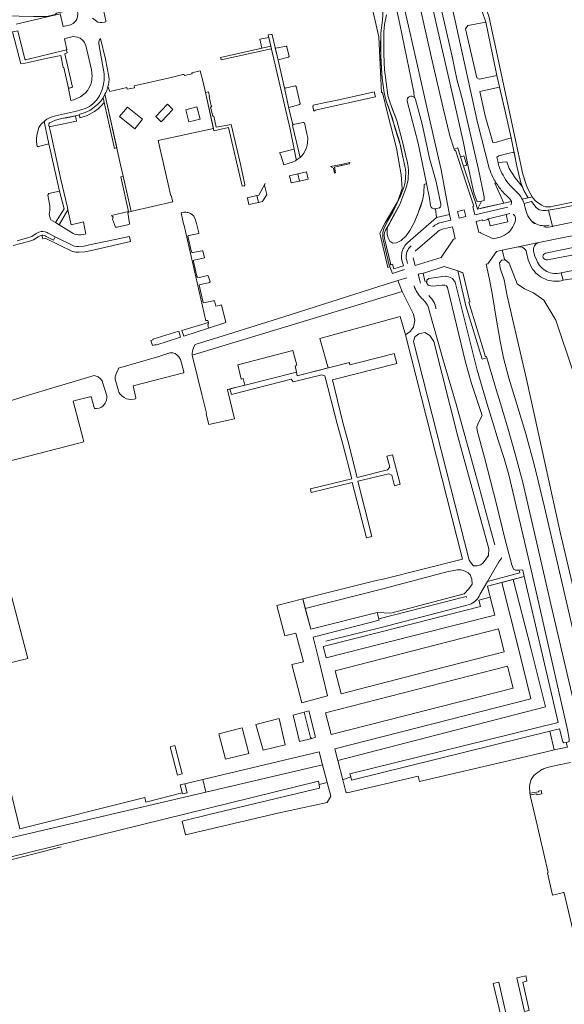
# Model space of a CAD drawing. Header units: metres. Extents: x 209813 to 223847, y 571801 to 587119.
# Tile 273 of 656: x 220478 to 220707, y 574669 to 575084. Entities that reach past the tile are written whole.
import ezdxf

# ---------------------------------------------------------------- set-up
doc = ezdxf.new("R2010")
doc.units = ezdxf.units.M
for name, color, linetype, lineweight in [('B-RO-GK-BESCHOEIING-G', 8, 'GK-BESCHOEIING', 0), ('B-RO-GR-BEPLANTING_CULTUUR_BOSPLANTSOEN-GV', 8, 'Continuous', 0), ('B-RO-GR-BEPLANTING_CULTUUR_HEESTERS-GV', 8, 'Continuous', 0), ('B-RO-GR-BEPLANTING_CULTUUR_ROOS-GV', 8, 'Continuous', 0), ('B-RO-GR-GRAS-GV', 8, 'Continuous', 0), ('B-RO-GR-GROENVOORZIENING-GV', 8, 'Continuous', 0), ('B-RO-GR-HAAG-GV', 8, 'Continuous', 0), ('B-RO-OG-TERREIN_CULTUURSCHEIDING-GV', 8, 'Continuous', 0), ('B-RO-OG-WEG-GV', 8, 'Continuous', 0), ('B-RO-VH-VERHARDING_HALFVERHARDING-GV', 8, 'Continuous', 0), ('B-RO-VH-VERHARDING_OPEN-GV', 8, 'Continuous', 0), ('B-RO-VH-VERHARDING_TEGEL-GV', 8, 'Continuous', 0), ('B-RO-VH-VERHARDING_TEGEL_RUBBER-GV', 8, 'Continuous', 0)]:
    doc.layers.add(name, color=color, linetype=linetype, lineweight=lineweight)
doc.linetypes.add('GK-BESCHOEIING', pattern='A,30,-5,[1,NLCS.shx,S=1,R=0,X=0,Y=0],-5', length=40)

msp = doc.modelspace()

# ---------------------------------------------------------------- linework, layer by layer
at = {"layer": 'B-RO-GK-BESCHOEIING-G', "flags": 128}
msp.add_lwpolyline([(220472.022, 574729.408), (220495.301, 574735.49)], dxfattribs=at)
at = {"layer": 'B-RO-GR-BEPLANTING_CULTUUR_BOSPLANTSOEN-GV', "flags": 128}
for points in [[(220643.822, 575051.317), (220643.677, 575053.455), (220637.866, 575082.142), (220628.792, 575123.339), (220619.284, 575161.097), (220615.69, 575172.818), (220612.126, 575182.735), (220609.926, 575187.403), (220607.42, 575191.269), (220604.16, 575194.75), (220600.314, 575197.978), (220593.503, 575202.585), (220590.358, 575204.484), (220587.959, 575205.591), (220585.894, 575205.319), (220584.984, 575204.753), (220583.859, 575203.832), (220582.402, 575201.893), (220583.288, 575198.446), (220585.105, 575198.923), (220597.005, 575190.618), (220605.183, 575183.754), (220606.036, 575176.108), (220607.002, 575172.889)], [(220632.192, 575086.004), (220631.399, 575081.99), (220631.114, 575078.808), (220631.108, 575069.529), (220631.365, 575062.857), (220632.781, 575052.121), (220633.298, 575050.247), (220634.793, 575046.145), (220636.506, 575041.496), (220638.825, 575033.092), (220641.066, 575023.627), (220641.341, 575021.976), (220641.449, 575020.556), (220641.288, 575016.693), (220640.805, 575014.207), (220640.401, 575012.833), (220637.853, 575006.143), (220633.13, 574997.621), (220632.451, 574996.432), (220632.541, 574995.64), (220632.522, 574993.525), (220632.878, 574992.034), (220633.677, 574990.675), (220634.949, 574989.875), (220636.493, 574989.979), (220638.46, 574990.968), (220640.502, 574992.968), (220642.091, 574995.211), (220643.827, 574998.338), (220646.629, 575005.431), (220647.465, 575008.304), (220647.934, 575011.053), (220648.019, 575014.569), (220649.067, 575014.991), (220645.585, 575031.993), (220640.978, 575049.647)]]:
    msp.add_lwpolyline(points, dxfattribs=at)
at = {"layer": 'B-RO-GR-BEPLANTING_CULTUUR_BOSPLANTSOEN-GV'}
msp.add_lwpolyline([(220640.978, 575049.647, -0.7246953), (220643.822, 575051.317)], format="xyb", dxfattribs=at)
at = {"layer": 'B-RO-GR-BEPLANTING_CULTUUR_BOSPLANTSOEN-GV', "flags": 128}
for points in [[(220638.82, 574969.446), (220550.463, 574942.671), (220550.5, 574942.07), (220554.52, 574926.09), (220556.42, 574918.27), (220556.321, 574917.784), (220557.4, 574913.41), (220568.16, 574915.79), (220565.22, 574928.01), (220565.38, 574928.17), (220572.584, 574930.012), (220571.846, 574932.774), (220571.1, 574932.59), (220569.66, 574938.55), (220592.8, 574944.63), (220594.48, 574938.37), (220593.779, 574938.197), (220594.388, 574935.517), (220594.587, 574934.003), (220607.698, 574937.282), (220604.193, 574949.686), (220637.952, 574958.943), (220640.158, 574951.163), (220642.191, 574952.561), (220643.65, 574954.401), (220644.19, 574957.288), (220643.619, 574959.954)], [(220670.448, 574853.836), (220671.86, 574854.365), (220672.855, 574855.119), (220675.116, 574858.268), (220675.364, 574860.994), (220662.231, 574908.322), (220652.195, 574948.341), (220650.461, 574950.942), (220648.378, 574952.148), (220645.871, 574951.577), (220644.158, 574950.371), (220643.523, 574948.468), (220667.063, 574856.286), (220667.977, 574854.847), (220668.876, 574853.9)], [(220598.016, 574835.954), (220600.318, 574827.242), (220628.258, 574834.259), (220634.006, 574833.985), (220664.879, 574842.076), (220666.866, 574844.134), (220668.214, 574846.192), (220668.181, 574848.325), (220667.495, 574850.097), (220666.58, 574850.898), (220665.265, 574851.698), (220663.608, 574852.269), (220661.969, 574852.224), (220657.64, 574851.302), (220630.741, 574844.205)], [(220704.497, 574787.842), (220690.211, 574849.429), (220685.54, 574848.188), (220692.978, 574819.234), (220699.144, 574794.418), (220611.685, 574771.899), (220613.768, 574763.718), (220617.162, 574765.038), (220616.849, 574766.288)], [(220605.311, 574770.059), (220460.72, 574736.248), (220463.871, 574728.804), (220603.654, 574763.221), (220603.853, 574761.75), (220607.258, 574762.601)]]:
    msp.add_lwpolyline(points, close=True, dxfattribs=at)
at = {"layer": 'B-RO-GR-BEPLANTING_CULTUUR_HEESTERS-GV', "flags": 128}
for points in [[(220582.667, 575076.546), (220578.924, 575075.789), (220579.782, 575071.978), (220583.537, 575072.789)], [(220487.513, 574991.658), (220488.471, 574991.939), (220500.004, 574986.262), (220501.467, 574986.024), (220502.756, 574985.999), (220505.244, 574986.183), (220508.002, 574986.745), (220524.457, 574990.537), (220523.969, 574992.704), (220507.24, 574989.07), (220504.88, 574988.59), (220502.72, 574988.43), (220501.68, 574988.45), (220500.7, 574988.61), (220492.76, 574992.504), (220491.98, 574991.105), (220488.967, 574992.618), (220488.561, 574992.912), (220488.174, 574993.081), (220487.482, 574993.148), (220487.179, 574993.139)], [(220519.383, 574937.098), (220519.06, 574936.15), (220518.48, 574935.15), (220517.96, 574933.45), (220517.96, 574932.49), (220519.34, 574927.61), (220519.52, 574927.01), (220520.12, 574926.17), (220520.84, 574925.45), (220521.72, 574924.79), (220522.8, 574924.29), (220523.56, 574924.07), (220524.54, 574924.01), (220525.98, 574924.07), (220526.5, 574924.23), (220526.62, 574924.69), (220525.52, 574929.71), (220546.76, 574935.25), (220546.88, 574935.41), (220546.84, 574935.67), (220545.46, 574940.75), (220544.86, 574941.91), (220544.14, 574942.69), (220543.3, 574943.33), (220542.3, 574943.61), (220541.053, 574943.673), (220536.302, 574942.151)], [(220544.233, 574765.74), (220546.24, 574766.252), (220543.165, 574778.208), (220541.201, 574777.696)], [(220547.373, 574762.026), (220545.398, 574761.552), (220546.331, 574757.874), (220548.328, 574758.311)], [(220690.828, 574681.079), (220687.052, 574680.237), (220690.311, 574666.08), (220692.278, 574666.533), (220689.641, 574678.417), (220691.292, 574678.942)], [(220679.513, 574678.511), (220677.058, 574677.948), (220680.468, 574663.814), (220682.776, 574664.345)]]:
    msp.add_lwpolyline(points, close=True, dxfattribs=at)
for points in [[(220691.908, 575008.991), (220690.051, 575012.068), (220689.439, 575013.515), (220686.424, 575017.342), (220683.807, 575021.336), (220682.843, 575024.091), (220679.164, 575023.829), (220679.407, 575022.748), (220679.64, 575022.131)], [(220678.262, 575015.381), (220677.845, 575015.12), (220681.56, 575006.63), (220684.779, 575007.419)], [(220684.812, 575013.545), (220686.111, 575012.307)], [(220682.564, 575010.02), (220682.22, 575010.336)], [(220689.37, 575008.374), (220691.908, 575008.991)], [(220736.182, 575003.903), (220736.185, 575004.972), (220734.963, 575010.328), (220732.724, 575010.051), (220704.52, 575004.435), (220700.358, 575003.667), (220702.074, 574996.9)], [(220702.405, 574996.982), (220736.182, 575003.903)], [(220460.111, 574894.672), (220502.121, 574905.43), (220504.78, 574906.141), (220504.56, 574907.19), (220500.28, 574923.25), (220500.62, 574923.37), (220507.28, 574925.09), (220507.48, 574925.11), (220507.86, 574925.09), (220508.06, 574924.69), (220509.08, 574920.55), (220509.22, 574920.31), (220509.48, 574920.17), (220509.74, 574920.13), (220510.16, 574920.13), (220511.28, 574920.29), (220511.9, 574920.59), (220512.74, 574921.21), (220513.32, 574921.85), (220513.8, 574922.47), (220514.16, 574923.21), (220514.28, 574923.67), (220514.42, 574924.47), (220514.42, 574925.51), (220512.84, 574930.89), (220512.48, 574931.79), (220511.88, 574932.71), (220510.88, 574933.47), (220509.209, 574934.069), (220479.097, 574925.135), (220471.871, 574922.706)], [(220599.468, 574792.73), (220597.532, 574792.177), (220600.209, 574781.553)], [(220600.843, 574781.165), (220602.395, 574781.655), (220599.468, 574792.73)]]:
    msp.add_lwpolyline(points, dxfattribs=at)
at = {"layer": 'B-RO-GR-BEPLANTING_CULTUUR_HEESTERS-GV'}
for points in [[(220679.64, 575022.131, 0.0442794), (220681.309, 575018.453)], [(220679.018, 575014.211, -0.0099999), (220678.262, 575015.381)], [(220681.309, 575018.453, 0.0430003), (220683.492, 575015.064)], [(220683.492, 575015.064, 0.0164006), (220684.812, 575013.545)], [(220682.22, 575010.336, -0.041337), (220679.018, 575014.211)], [(220686.111, 575012.307, -0.0669147), (220688.785, 575009.314)], [(220684.022, 575008.626, 0.0336123), (220682.564, 575010.02)], [(220684.779, 575007.419, 0.1295278), (220684.022, 575008.626)], [(220688.785, 575009.314, -0.0283401), (220689.37, 575008.374)], [(220702.074, 574996.9, 0.0063981), (220702.405, 574996.982)], [(220600.209, 574781.553, 0.3345665), (220600.843, 574781.165)]]:
    msp.add_lwpolyline(points, format="xyb", dxfattribs=at)
at = {"layer": 'B-RO-GR-BEPLANTING_CULTUUR_ROOS-GV', "flags": 128}
for points in [[(220700.358, 575003.667), (220699.465, 575003.552), (220698.036, 575003.531), (220696.671, 575003.859), (220695.937, 575004.301), (220695.243, 575004.828), (220693.273, 575007.336), (220690.113, 575006.608)], [(220684.165, 575002.274), (220682.59, 575001.896), (220683.29, 574998.797), (220675.913, 574997.076), (220675.202, 575000.125), (220674.854, 575000.042), (220674.92, 574999.756), (220672.774, 574999.236), (220672.686, 574999.669), (220669.962, 574998.987), (220671.064, 574994.276), (220671.791, 574994.444), (220671.885, 574994.036), (220677.289, 574991.725), (220680.088, 574992.377), (220681.035, 574992.735)], [(220690.353, 575005.662), (220691.166, 575002.764)], [(220702.074, 574996.9), (220700.358, 575003.667)]]:
    msp.add_lwpolyline(points, dxfattribs=at)
at = {"layer": 'B-RO-GR-BEPLANTING_CULTUUR_ROOS-GV'}
for points in [[(220690.113, 575006.608, -0.0258516), (220690.353, 575005.662)], [(220686.189, 574998.556, 0.3928685), (220685.589, 575002.092)], [(220691.166, 575002.764, 0.4183798), (220700.725, 574997.481)], [(220684.279, 574995.07, 0.0958904), (220686.189, 574998.556)], [(220691.942, 575000.943, 0.1032536), (220694.642, 574997.96)], [(220681.035, 574992.735, 0.1072931), (220684.279, 574995.07)], [(220698.415, 574996.667, 0.0817156), (220702.074, 574996.9)]]:
    msp.add_lwpolyline(points, format="xyb", dxfattribs=at)
at = {"layer": 'B-RO-GR-BEPLANTING_CULTUUR_ROOS-GV', "flags": 128}
for points in [[(220533.048, 574948.869), (220533.708, 574946.694), (220535.06, 574947.098), (220535.133, 574946.807), (220545.561, 574950.188), (220544.804, 574952.686), (220533.88, 574949.39), (220533.937, 574949.143)], [(220557.319, 574954.001), (220556.965, 574955.558), (220557.12, 574955.61), (220557.234, 574956.413), (220546.086, 574953.073), (220546.835, 574950.602)]]:
    msp.add_lwpolyline(points, close=True, dxfattribs=at)
at = {"layer": 'B-RO-GR-GRAS-GV', "flags": 128}
msp.add_lwpolyline([(220440.558, 574806.589), (220437.96, 574805.289), (220441.863, 574791.229), (220442.219, 574789.748), (220441.954, 574788.442), (220440.876, 574787.925), (220440.274, 574788.177), (220440.897, 574786.082), (220460.245, 574790.794), (220459.419, 574794.152), (220460.343, 574794.315), (220461.228, 574791.004), (220465.762, 574792.196), (220461.374, 574810.016), (220481.245, 574814.902), (220460.111, 574894.672), (220458.523, 574901.197), (220439.078, 574895.917), (220434.101, 574892.554), (220429.392, 574887.98), (220425.356, 574882.329), (220425.894, 574867.665), (220428.72, 574854.75), (220435.581, 574827.575)], close=True, dxfattribs=at)
msp.add_lwpolyline([(220460.72, 574736.248), (220556.139, 574758.561), (220554.876, 574763.826), (220547.373, 574762.026), (220548.328, 574758.311), (220546.331, 574757.874), (220546.247, 574758.205), (220530.939, 574754.346), (220530.436, 574756.334), (220477.863, 574743.048), (220466.98, 574787.247)], dxfattribs=at)
at = {"layer": 'B-RO-GR-GROENVOORZIENING-GV', "flags": 128}
for points in [[(220605.541, 574819.946), (220629.435, 574825.895), (220671.723, 574836.81), (220671.057, 574839.43), (220675.911, 574840.742), (220674.793, 574845.316), (220690.211, 574849.429), (220689.604, 574852.046), (220688.856, 574852.183), (220688.048, 574852.118), (220688.335, 574850.88), (220674.683, 574847.253), (220671.54, 574841.829)], [(220667.184, 574837.59), (220629.927, 574827.965), (220606.694, 574822.143)]]:
    msp.add_lwpolyline(points, dxfattribs=at)
at = {"layer": 'B-RO-GR-GROENVOORZIENING-GV'}
msp.add_lwpolyline([(220671.54, 574841.829, -0.2025617), (220667.184, 574837.59)], format="xyb", dxfattribs=at)
at = {"layer": 'B-RO-GR-HAAG-GV', "flags": 128}
for points in [[(220685.54, 574848.188), (220690.211, 574849.429), (220689.604, 574852.046), (220688.856, 574852.183), (220688.048, 574852.118), (220688.335, 574850.88), (220674.683, 574847.253), (220671.54, 574841.829)], [(220605.541, 574819.946), (220629.435, 574825.895), (220671.723, 574836.81), (220671.057, 574839.43), (220675.911, 574840.742), (220674.793, 574845.316), (220685.54, 574848.188)]]:
    msp.add_lwpolyline(points, dxfattribs=at)
at = {"layer": 'B-RO-OG-TERREIN_CULTUURSCHEIDING-GV', "flags": 128}
for points in [[(220625.02, 575094.08), (220629.04, 575076.75), (220630.12, 575053.17), (220630.592, 575053.28), (220632.601, 575044.588), (220636.361, 575029.789), (220638.354, 575018.678), (220638.83, 575012.92), (220636.875, 575007.041), (220637.852, 575009.049), (220639.443, 575013.308), (220640.069, 575015.6), (220640.248, 575017.309), (220640.318, 575019.46), (220640.167, 575021.069), (220638.596, 575028.756), (220637.501, 575033.168), (220635.218, 575040.569), (220632.854, 575047.484), (220632.123, 575049.654), (220631.291, 575053.104), (220630.331, 575059.415), (220629.783, 575067.964), (220629.85, 575075.237), (220629.886, 575078.479), (220630.526, 575083.727), (220630.848, 575088.51)], [(220476.326, 575082.038), (220494.815, 575086.449), (220496.146, 575081.111), (220499.239, 575081.768), (220500.287, 575082.317), (220501.411, 575083.538), (220501.878, 575084.272), (220502.176, 575085.199), (220502.247, 575086.386), (220502.104, 575087.569), (220501.909, 575088.557), (220493.346, 575086.778), (220492.76, 575086.212), (220489.232, 575085.321), (220483.662, 575085.372), (220471.425, 575085.629)], [(220650.686, 575005.68), (220650.328, 575008.835), (220649.067, 575014.991), (220648.019, 575014.569), (220647.934, 575011.053), (220647.465, 575008.304), (220645.464, 575002.157), (220643.827, 574998.338), (220642.091, 574995.211), (220640.502, 574992.968), (220638.46, 574990.968), (220636.493, 574989.979), (220634.949, 574989.875), (220633.677, 574990.675), (220632.878, 574992.034), (220632.522, 574993.525), (220632.541, 574995.64), (220632.451, 574996.432), (220631.828, 574995.342), (220631.318, 574994.122), (220631.242, 574993.28), (220631.39, 574991.778), (220633.97, 574980.735)], [(220490.209, 575001.921), (220490.831, 575000), (220490.953, 574999.71), (220492.866, 574998.478), (220496.476, 575004.259), (220494.587, 575011.808), (220490.128, 575010.815), (220489.671, 575010.115), (220490.479, 575005.617)], [(220641.153, 574990.108), (220653.218, 575000.589), (220652.799, 575004.331)], [(220739.374, 574998.767), (220737.376, 574995.697), (220721.905, 574992.504), (220719.242, 574994.552), (220706.714, 574992.201), (220696.415, 574990.062)], [(220653.406, 574994.333), (220644.332, 574986.483)], [(220644.345, 574980.422), (220655.244, 574983.83), (220660.408, 574991.537), (220661.132, 574991.71), (220660.012, 574996.664), (220656.161, 574995.847)], [(220699.089, 574985.605), (220717.615, 574989.376), (220727.317, 574991.142), (220737.669, 574993.157), (220745.767, 574994.581)], [(220746.263, 574991.589), (220699.99, 574982.879)], [(220687.708, 574988.274), (220680.889, 574986.841), (220681.938, 574983.03), (220682.151, 574982.761), (220683.842, 574981.465), (220687.257, 574972.662), (220690.346, 574970.623), (220694.04, 574968.846), (220698.474, 574965.784), (220703.549, 574957.431), (220710.759, 574935.672)], [(220691.921, 574982.815), (220691.186, 574985.948)], [(220694.143, 574986.499), (220694.642, 574984.385), (220695.439, 574982.492)], [(220633.97, 574980.735), (220634.791, 574981.001), (220635.363, 574979.077), (220639.336, 574980.31), (220638.669, 574982.737)], [(220643.412, 574983.582), (220644.345, 574980.422)], [(220698.234, 574983.588), (220698.027, 574984.143)], [(220647.691, 574977.209), (220645.484, 574976.71), (220646.559, 574973)], [(220680.707, 574857.274), (220679.468, 574855.575), (220674.683, 574847.253), (220688.335, 574850.88), (220688.048, 574852.118), (220686.587, 574851.999), (220685.661, 574852.52), (220684.934, 574854.28), (220682.1, 574865.426), (220678.466, 574879.934), (220673.438, 574899.481), (220670.367, 574910.858), (220670.228, 574912.392), (220670.919, 574914.206), (220672.451, 574917.224), (220668.04, 574930.75), (220665.5, 574939.63), (220657.96, 574971.09), (220657.48, 574971.79), (220656.82, 574972.11), (220655.66, 574972.13), (220651.56, 574971.67), (220650.2, 574971.93), (220649.8, 574972.19), (220649.12, 574973.25), (220649.141, 574973.748), (220648.422, 574973.838), (220647.691, 574977.209)], [(220705.735, 574977.336), (220715.568, 574979.306), (220717.011, 574972.838), (220718.296, 574973.114), (220718.114, 574974.201), (220718.479, 574975.044), (220719.151, 574975.67), (220735.419, 574979.393)], [(220640.787, 574975.238), (220636.937, 574974.068), (220638.82, 574969.446), (220643.619, 574959.954), (220644.19, 574957.288), (220643.65, 574954.401), (220642.191, 574952.561), (220640.158, 574951.163), (220664.145, 574856.757), (220630.784, 574848.245), (220627.84, 574847.71), (220596.967, 574839.926), (220598.016, 574835.954), (220630.741, 574844.205), (220657.64, 574851.302), (220661.969, 574852.224), (220663.608, 574852.269), (220665.265, 574851.698), (220666.58, 574850.898), (220667.495, 574850.097), (220668.181, 574848.325), (220668.214, 574846.192), (220666.866, 574844.134), (220664.879, 574842.076), (220634.006, 574833.985), (220628.258, 574834.259), (220628.987, 574831.547), (220665.808, 574840.953), (220665.933, 574840.487)], [(220711.122, 574974.985), (220706.566, 574974.237)], [(220677.882, 574862.794), (220676.181, 574868.811), (220671.177, 574887.035), (220661.499, 574921.934), (220656.518, 574939.095), (220650.209, 574961.46)], [(220709.738, 574771.089), (220701.507, 574769.289), (220699.02, 574768.662)], [(220692.601, 574758.039), (220696.282, 574758.631), (220696.208, 574758.983), (220697.358, 574759.204), (220697.629, 574757.85), (220695.516, 574757.468), (220695.449, 574757.84), (220692.689, 574757.439)], [(220692.944, 574755.997), (220694.843, 574748.213), (220700.306, 574724.62), (220699.933, 574724.503), (220702.106, 574715.16), (220706.671, 574716.219)], [(220707.064, 574715.989), (220712.595, 574692.231)]]:
    msp.add_lwpolyline(points, dxfattribs=at)
for points in [[(220665.532, 575080.188), (220670.177, 575059.509), (220671.236, 575058.909), (220678.719, 575060.421), (220674.013, 575082.958), (220666.493, 575081.494)], [(220496.708, 575075.855), (220497.612, 575071.362), (220497.465, 575071.281), (220497.787, 575070.04), (220496.855, 575069.563), (220500.024, 575055.579), (220498.33, 575055.04), (220498.81, 575052.9), (220499.329, 575050.005), (220500.559, 575050.273), (220503.412, 575051.504), (220505.349, 575053.032), (220506.488, 575054.341), (220506.93, 575055.075), (220507.543, 575056.367), (220507.984, 575057.752), (220508.111, 575058.436), (220508.207, 575059.297), (220508.239, 575060.147), (220507.992, 575062.836), (220505.654, 575073.105), (220505.093, 575074.406), (220504.723, 575074.883), (220504.29, 575075.351), (220503.233, 575076.193), (220502.803, 575076.41), (220502.147, 575076.623), (220501.353, 575076.803), (220500.328, 575076.855), (220496.928, 575076.047)], [(220586.551, 575066.869), (220586.61, 575067.105), (220590.975, 575068.265), (220591.258, 575068.507), (220590.313, 575072.548), (220590.046, 575072.771), (220585.605, 575071.927), (220585.35, 575072.125)], [(220555.014, 575057.612), (220553.79, 575062.45), (220550.229, 575061.64), (220550.343, 575061.167), (220547.181, 575060.405), (220547.057, 575060.918), (220546.508, 575060.917), (220541.534, 575059.662), (220526.02, 575056.133), (220526.18, 575055.318), (220523.086, 575054.711), (220522.944, 575055.433), (220515.72, 575053.79), (220514.934, 575055.893), (220514.459, 575054.173), (220514.073, 575053.261), (220513.698, 575052.612), (220519.971, 575024.143), (220521.312, 575018.057), (220524.674, 575003.222), (220525.181, 575003.382), (220542.308, 575007.187), (220541.627, 575009.849), (220541.37, 575009.79), (220536.06, 575033.07), (220559.378, 575038.185), (220556.053, 575053.377)], [(220589.11, 575055.902), (220591.148, 575046.682), (220591.207, 575046.93), (220595.551, 575048.203), (220595.84, 575048.59), (220594.216, 575055.855), (220593.778, 575056.161), (220589.494, 575055.135), (220589.327, 575055.355)], [(220676.945, 575032.183), (220677.172, 575032.195), (220678.559, 575032.443), (220684.714, 575034.222), (220682.339, 575044.783), (220679.816, 575055.58), (220671.49, 575053.67), (220673.775, 575043.509)], [(220502.944, 575043.896), (220503.173, 575042.668), (220504.463, 575043.008), (220506.235, 575043.652), (220507.006, 575043.982), (220509.34, 575045.324), (220510.826, 575046.487), (220512.096, 575047.652), (220513.351, 575049.1), (220512.9, 575051.077), (220511.908, 575049.7), (220510.573, 575048.198), (220507.299, 575045.782), (220505.41, 575044.853), (220503.155, 575044.163)], [(220537.361, 575040.952), (220535.046, 575043.141), (220540.015, 575048.362), (220542.315, 575046.152)], [(220529.527, 575042.039), (220526.249, 575038.008), (220519.857, 575043.141), (220523.144, 575047.177)], [(220547.734, 575045.982), (220552.432, 575047.272), (220553.786, 575042.019), (220549.064, 575040.913)], [(220490.028, 575031.681), (220488.196, 575040.392), (220488.214, 575041.244), (220487.035, 575040.174), (220486.405, 575039.409), (220485.896, 575038.539), (220485.523, 575037.64), (220484.98, 575035.244), (220484.867, 575033.933), (220484.888, 575032.53), (220485.143, 575030.565), (220485.776, 575030.53)], [(220501.29, 575043.546), (220497.588, 575042.674), (220495.583, 575042.325), (220492.84, 575041.641), (220490.319, 575040.574), (220490.061, 575040.045), (220490.04, 575039.507), (220490.188, 575038.788), (220501.741, 575041.249)], [(220592.938, 575039.826), (220592.584, 575039.414), (220595.817, 575025.908), (220596.59, 575026.662), (220597.419, 575027.707), (220598.121, 575029.02), (220598.509, 575029.995), (220598.813, 575031.06), (220598.992, 575032.142), (220599.06, 575034.244), (220598.786, 575035.268), (220597.641, 575040.594), (220597.365, 575040.658), (220597.102, 575040.655)], [(220588.941, 575022.897), (220592.703, 575023.919), (220593.879, 575024.537), (220594.239, 575024.784), (220594.256, 575025.236), (220593.345, 575029.37), (220587.112, 575027.948), (220587.723, 575026.953)], [(220689.439, 575013.515), (220688.771, 575015.308), (220687.097, 575022.26), (220685.989, 575027.975), (220685.438, 575027.971), (220683.84, 575027.782), (220679.552, 575026.657), (220678.676, 575026.002), (220679.164, 575023.829), (220682.843, 575024.091), (220683.807, 575021.336), (220686.424, 575017.342)], [(220494.356, 574997.562), (220500.3, 574993.91), (220500.8, 574993.69), (220502.62, 574993.41), (220503.56, 574993.39), (220504.38, 574993.43), (220505.3, 574993.61), (220505.6, 574993.81), (220505.56, 574994.27), (220504.665, 574998.796), (220499.5, 574997.6), (220498.062, 575003.823)], [(220518.16, 574996.53), (220518.8, 574996.55), (220523.23, 574997.548), (220524.015, 574997.792), (220524.063, 574998.066), (220523.305, 575002.791), (220523.68, 575002.909), (220523.619, 575003.184), (220516.469, 575001.528), (220516.582, 575001.208), (220516.891, 575001.084), (220517.117, 575000.787), (220516.913, 575000)], [(220553.16, 574994.23), (220552.26, 574998.15), (220551.685, 575000), (220551.12, 575001.209), (220550.745, 575001.562), (220549.696, 575002.291), (220549.205, 575002.548), (220548.761, 575002.715), (220548.301, 575002.82), (220547.777, 575002.865), (220546.688, 575002.87), (220545.994, 575002.733), (220545.763, 575002.592), (220546.777, 574997.965), (220547.04, 574997.29), (220556.125, 574957.166), (220556.384, 574957.209), (220556.94, 574957.19), (220557.28, 574956.29), (220557.12, 574955.61), (220556.965, 574955.558), (220557.319, 574954.001), (220564.544, 574956.344), (220562.805, 574963.918), (220560.404, 574963.274), (220559.84, 574965.47), (220559.66, 574965.57), (220559.18, 574965.55), (220555.251, 574964.649), (220554.981, 574964.802), (220553.3, 574972.13), (220553.32, 574972.33), (220557.76, 574973.21), (220557.94, 574973.51), (220557.18, 574976.07), (220556.86, 574976.15), (220553.46, 574975.39), (220552.68, 574975.47), (220552.32, 574975.91), (220550.96, 574982.05), (220550.98, 574982.49), (220551.3, 574982.73), (220555.54, 574983.69), (220554.86, 574986.67), (220554.64, 574986.67), (220550.74, 574985.91), (220550.4, 574985.93), (220550.16, 574986.09), (220548.58, 574992.85), (220549, 574993.13), (220553.16, 574993.89)], [(220672.855, 574855.119), (220671.86, 574854.365), (220670.448, 574853.836), (220668.876, 574853.9), (220667.977, 574854.847), (220667.063, 574856.286), (220643.523, 574948.468), (220644.158, 574950.371), (220645.871, 574951.577), (220648.378, 574952.148), (220650.461, 574950.942), (220652.195, 574948.341), (220662.231, 574908.322), (220675.364, 574860.994), (220675.116, 574858.268)]]:
    msp.add_lwpolyline(points, close=True, dxfattribs=at)
at = {"layer": 'B-RO-OG-TERREIN_CULTUURSCHEIDING-GV'}
for points in [[(220490.479, 575005.617, -0.0676749), (220490.209, 575001.921)], [(220652.799, 575004.331, -0.4037816), (220650.686, 575005.68)], [(220656.161, 574995.847, 0.1242996), (220653.406, 574994.333)], [(220639.456, 574987.903, -0.0786894), (220641.153, 574990.108)], [(220696.415, 574990.062, 0.2717209), (220694.224, 574988.065)], [(220698.027, 574984.143, -0.2749614), (220699.089, 574985.605)], [(220699.99, 574982.879, -0.3595824), (220698.234, 574983.588)], [(220699.744, 574977.879, 0.193125), (220705.735, 574977.336)], [(220647.019, 574966.682, -0.1225464), (220643.805, 574971.845)], [(220650.209, 574961.46, 0.1693444), (220647.019, 574966.682)], [(220650.074, 574967.726, -0.1521183), (220653.095, 574962.228)], [(220697.219, 574767.785, 0.0583604), (220694.282, 574765.517)], [(220699.02, 574768.662, 0.0100575), (220697.219, 574767.785)], [(220692.559, 574761.937, 0.0589978), (220692.601, 574758.039)], [(220694.282, 574765.517, 0.1515131), (220692.559, 574761.937)], [(220692.689, 574757.439, 0.0100868), (220692.944, 574755.997)], [(220706.671, 574716.219, -0.3802033), (220707.064, 574715.989)]]:
    msp.add_lwpolyline(points, format="xyb", dxfattribs=at)
at = {"layer": 'B-RO-OG-WEG-GV', "flags": 128}
for points in [[(220615.053, 575235.483), (220613.164, 575235.012), (220620.426, 575203.023), (220624.698, 575184.395), (220634.011, 575143.532), (220638.369, 575124.543), (220647.2, 575085.362), (220651.472, 575066.66), (220656.05, 575046.725), (220658.932, 575035.107), (220660.68, 575029.419), (220662.186, 575029.936), (220663.384, 575026.255), (220664.747, 575026.664), (220666.036, 575022.675), (220664.655, 575022.261), (220669.915, 575006.156), (220670.525, 575004.175)], [(220672.187, 575007.571), (220670.362, 575007.261), (220668.983, 575010.985), (220666.18, 575024.101), (220664.632, 575032.153), (220661.659, 575045.109), (220649.951, 575096.634), (220639.167, 575143.766), (220635.953, 575156.897), (220632.877, 575169.798), (220626.794, 575196.392), (220621.02, 575221.142), (220619.383, 575227.609), (220618.901, 575228.675), (220618.207, 575231.725), (220618.372, 575232.861), (220620.284, 575233.228), (220619.627, 575236.467), (220615.053, 575235.483)], [(220620.284, 575233.228), (220622.759, 575233.702), (220623.356, 575231.102), (220626.271, 575217.51), (220641.967, 575146.919), (220659.795, 575068.446), (220661.832, 575058.933), (220664.149, 575050.192), (220670.893, 575020.822)], [(220675.505, 575021.402), (220670.586, 575040.676), (220661.163, 575083.564), (220652.738, 575120.491), (220636.782, 575191.193), (220635.57, 575196.724), (220628.725, 575225.924), (220626.852, 575234.044)], [(220653.962, 575004.531), (220652.799, 575004.331), (220653.218, 575000.589), (220658.787, 575001.846), (220657.695, 575006.938), (220656.5, 575013.828), (220655.206, 575020.725), (220649.519, 575045.843), (220644.97, 575065.838), (220640.742, 575084.279), (220631.7, 575124.164), (220622.231, 575165.502), (220621.127, 575169.358), (220617.997, 575178.54), (220614.097, 575177.64), (220617.217, 575167.588), (220619.284, 575161.097), (220628.792, 575123.339), (220637.866, 575082.142), (220643.677, 575053.455), (220643.822, 575051.317)], [(220643.822, 575051.317), (220643.97, 575051.168), (220644.101, 575051.003)], [(220644.385, 575050.305), (220647.202, 575039.969), (220650.287, 575025.704), (220653.062, 575015.61), (220655.095, 575006.199)], [(220670.893, 575020.822), (220673.367, 575009.309), (220673.283, 575007.757), (220672.187, 575007.571), (220670.525, 575004.175), (220681.56, 575006.63), (220677.845, 575015.12), (220678.262, 575015.381)], [(220720.364, 574804.228), (220705.389, 574868.07), (220691.188, 574932.591), (220683.057, 574967.593), (220681.732, 574974.383), (220680.044, 574979.241), (220679.799, 574981.538), (220680.761, 574982.71), (220682.151, 574982.761), (220681.938, 574983.03), (220680.889, 574986.841), (220678.498, 574986.325), (220674.864, 574981.164), (220674.13, 574981.004), (220675.577, 574974.507), (220676.742, 574968.628), (220678.588, 574957.41), (220680.062, 574948.508), (220681.469, 574941.565), (220683.761, 574932.905), (220687.12, 574921.944), (220690.847, 574909.47), (220694.353, 574896.524), (220696.076, 574889.742), (220698.729, 574878.601), (220701.511, 574866.535), (220715.066, 574808.256)], [(220648.759, 574977.451), (220647.691, 574977.209), (220648.422, 574973.838), (220649.141, 574973.748), (220649.16, 574974.19), (220650.06, 574974.93), (220656.88, 574975.87), (220658.38, 574975.67), (220659.66, 574975.09), (220659.96, 574974.91), (220661.1, 574973.35), (220661.34, 574972.23), (220670.32, 574936.29), (220674.56, 574921.95), (220676.88, 574914.73), (220679.28, 574906.81), (220681.8, 574899.11), (220683.66, 574892.21), (220693.5, 574850.43), (220708.483, 574784.77), (220709.08, 574780.87), (220709.08, 574779.87), (220707.966, 574779.436)], [(220713.699, 574784.896), (220701.463, 574837.72), (220697.174, 574856.135), (220689.567, 574888.929), (220686.525, 574900.525), (220683.152, 574912.475), (220679.581, 574924.157), (220678.342, 574928.191), (220674.408, 574941.514), (220672.462, 574940.935), (220665.655, 574963.468), (220662.189, 574978.219), (220656.458, 574979.944), (220648.759, 574977.451)], [(220701.025, 574784.226), (220617.521, 574763.608), (220617.162, 574765.038), (220613.768, 574763.718), (220615.054, 574758.67), (220615.628, 574758.302), (220645.597, 574765.298), (220646.168, 574763.05), (220685.828, 574772.327), (220700.023, 574775.662), (220702.835, 574776.303)]]:
    msp.add_lwpolyline(points, dxfattribs=at)
at = {"layer": 'B-RO-OG-WEG-GV'}
for points in [[(220644.101, 575051.003, -0.1059627), (220644.385, 575050.305)], [(220676.971, 575017.664, -0.0405988), (220675.505, 575021.402)], [(220678.262, 575015.381, -0.0190503), (220676.971, 575017.664)], [(220655.095, 575006.199, -0.4521414), (220653.962, 575004.531)]]:
    msp.add_lwpolyline(points, format="xyb", dxfattribs=at)
at = {"layer": 'B-RO-OG-WEG-GV', "flags": 128}
for points in [[(220633.366, 574980.539), (220630.735, 574992.003), (220630.623, 574993.48), (220630.689, 574994.261), (220631.072, 574995.885), (220632.798, 574999.4), (220634.874, 575002.927), (220636.875, 575007.041), (220636.89, 575007.21), (220631.609, 574998.369), (220629.38, 574994), (220632.74, 574979.63), (220633.609, 574979.903)], [(220550.463, 574942.671), (220638.82, 574969.446), (220636.937, 574974.068), (220628.508, 574971.479), (220588.931, 574958.829), (220565.645, 574951.552), (220551.668, 574947.074), (220551.08, 574946.11), (220550.66, 574944.83), (220550.5, 574944.19), (220550.42, 574943.37)], [(220705.104, 574785.233), (220701.025, 574784.226), (220702.835, 574776.303), (220708.345, 574777.559), (220707.9, 574779.41), (220706.84, 574779.35), (220706.5, 574779.69)], [(220557.592, 574749.055), (220546.173, 574746.304), (220547.553, 574740.573), (220586.449, 574749.614), (220607.279, 574754.205), (220608.763, 574756.838), (220607.258, 574762.601), (220603.853, 574761.75), (220604.056, 574760.247)]]:
    msp.add_lwpolyline(points, close=True, dxfattribs=at)
at = {"layer": 'B-RO-VH-VERHARDING_HALFVERHARDING-GV', "flags": 128}
for points in [[(220630.848, 575088.51), (220630.526, 575083.727), (220629.886, 575078.479), (220629.743, 575071.823), (220630.159, 575063.091), (220630.331, 575059.415), (220631.291, 575053.104), (220632.123, 575049.654), (220634.576, 575042.76), (220635.907, 575037.975), (220638.057, 575031.018), (220638.959, 575026.801), (220640.167, 575021.069), (220640.318, 575019.46), (220640.248, 575017.309), (220640.069, 575015.6), (220639.443, 575013.308), (220637.852, 575009.049), (220633.827, 575001.101), (220632.798, 574999.4), (220631.072, 574995.885), (220630.689, 574994.261), (220630.623, 574993.48), (220630.735, 574992.003), (220633.366, 574980.539), (220633.97, 574980.735), (220631.39, 574991.778), (220631.242, 574993.28), (220631.318, 574994.122), (220631.828, 574995.342), (220632.451, 574996.432), (220635.609, 575002.185), (220637.853, 575006.143), (220640.401, 575012.833), (220641.09, 575015.448), (220641.288, 575016.693), (220641.449, 575020.556), (220641.341, 575021.976), (220641.066, 575023.627), (220638.825, 575033.092), (220636.506, 575041.496), (220633.935, 575048.57), (220633.298, 575050.247), (220632.781, 575052.121), (220631.365, 575062.857), (220631.108, 575069.529), (220631.114, 575078.808), (220631.399, 575081.99), (220632.192, 575086.004)], [(220600.209, 574781.553), (220597.532, 574792.177), (220592.949, 574791.021), (220595.533, 574779.916), (220600.843, 574781.165)]]:
    msp.add_lwpolyline(points, dxfattribs=at)
for points in [[(220680.714, 574846.889), (220688.107, 574817.987), (220693.041, 574797.911), (220610.435, 574776.807), (220611.685, 574771.899), (220699.144, 574794.418), (220692.978, 574819.234), (220685.54, 574848.188)], [(220675.911, 574840.742), (220671.057, 574839.43), (220671.723, 574836.81), (220629.435, 574825.895), (220605.541, 574819.946), (220606.815, 574815.064), (220630.6, 574821.099), (220677.819, 574833.156)], [(220648.775, 574819.432), (220610.567, 574809.624), (220613.13, 574799.902), (220651.557, 574809.885), (220681.7, 574817.605), (220679.329, 574827.314)], [(220606.466, 574792.016), (220608.919, 574782.862), (220685.482, 574802.352), (220683.223, 574811.557)], [(220587.047, 574789.532), (220577.216, 574787.051), (220580.261, 574776.257), (220589.614, 574778.498)], [(220571.479, 574785.604), (220561.614, 574783.115), (220564.372, 574772.45), (220574.195, 574774.804)], [(220605.311, 574770.059), (220603.869, 574775.582), (220554.876, 574763.826), (220556.139, 574758.561)]]:
    msp.add_lwpolyline(points, close=True, dxfattribs=at)
at = {"layer": 'B-RO-VH-VERHARDING_OPEN-GV', "flags": 128}
for points in [[(220613.143, 575023.041), (220608.603, 575022.142), (220609.876, 575021.443), (220610.354, 575019.319), (220610.8, 575019.42), (220610.265, 575021.835), (220613.26, 575022.53)], [(220594.947, 575019.014), (220591.45, 575018.204), (220592.118, 575015.185), (220595.53, 575015.95)], [(220578.34, 575007.02), (220580.01, 575007.37), (220581.872, 575010.319), (220581.192, 575013.103), (220581.046, 575013.534), (220580.922, 575014.215), (220581.09, 575015.01), (220578.533, 575010.047), (220577.678, 575009.846)]]:
    msp.add_lwpolyline(points, dxfattribs=at)
for points in [[(220613.26, 575022.53), (220616.682, 575023.312), (220616.849, 575023.774), (220613.143, 575023.041)], [(220594.947, 575019.014), (220595.53, 575015.95), (220599.215, 575016.788), (220598.494, 575019.835)], [(220577.678, 575009.846), (220573.554, 575008.876), (220573.688, 575008.783), (220574.247, 575006.066), (220578.34, 575007.02)]]:
    msp.add_lwpolyline(points, close=True, dxfattribs=at)
at = {"layer": 'B-RO-VH-VERHARDING_TEGEL-GV', "flags": 128}
for points in [[(220644.951, 575195.794), (220656.756, 575143.619), (220665.274, 575105.183), (220667.131, 575098.425), (220668.757, 575094.793), (220672.533, 575087.473), (220674.013, 575082.958), (220678.719, 575060.421), (220679.242, 575058.038), (220682.339, 575044.783)], [(220693.6, 575009.402), (220691.878, 575012.409), (220691.3, 575013.658), (220689.588, 575018.878), (220688.042, 575026.005), (220687.678, 575028.041), (220677.808, 575073.846), (220675.259, 575085.402), (220674.731, 575087), (220668.807, 575099.037), (220668.743, 575099.538)], [(220508.416, 575084.647), (220510.081, 575083.331), (220510.744, 575082.992), (220511.54, 575082.836), (220512.367, 575082.842), (220513.524, 575082.973), (220514.027, 575083.086), (220514.105, 575083.439), (220513.159, 575087.495)], [(220513.698, 575052.612), (220514.073, 575053.261), (220514.459, 575054.173), (220514.934, 575055.893), (220515.124, 575056.501), (220515.33, 575057.62), (220515.415, 575058.844), (220515.337, 575060.087), (220513.949, 575067.303), (220511.82, 575076.113), (220511.419, 575075.453), (220511.116, 575074.725), (220511.057, 575073.839), (220513.311, 575061.117), (220513.38, 575059.999), (220513.338, 575058.561), (220513.096, 575056.83), (220512.675, 575054.993), (220512.365, 575054.115), (220511.329, 575051.901), (220510.252, 575050.289), (220508.389, 575048.395), (220507.832, 575047.903), (220507.188, 575047.439), (220506.394, 575046.981), (220505.363, 575046.558), (220501.689, 575045.459), (220492.921, 575043.441), (220491.059, 575042.874), (220490.08, 575042.499), (220489.261, 575042.042), (220488.424, 575041.435), (220488.214, 575041.244), (220488.196, 575040.392), (220490.028, 575031.681), (220494.587, 575011.808), (220496.476, 575004.259), (220492.866, 574998.478), (220494.356, 574997.562), (220498.062, 575003.823), (220497.95, 575004.829), (220495.097, 575016.635), (220490.696, 575036.702), (220490.04, 575039.507), (220490.061, 575040.045), (220490.319, 575040.574), (220492.84, 575041.641), (220495.583, 575042.325), (220500.442, 575043.303), (220501.29, 575043.546), (220502.944, 575043.896), (220503.155, 575044.163), (220505.41, 575044.853), (220507.299, 575045.782), (220510.573, 575048.198), (220511.908, 575049.7), (220512.9, 575051.077)], [(220583.537, 575072.789), (220571.789, 575070.195), (220562.267, 575068.115), (220562.654, 575067.111), (220583.604, 575071.666), (220583.814, 575071.597)], [(220682.339, 575044.783), (220684.714, 575034.222), (220687.097, 575022.26), (220688.771, 575015.308), (220690.051, 575012.068), (220691.908, 575008.991)], [(220684.788, 575007.368), (220673.224, 575004.821), (220670.525, 575004.175), (220669.915, 575006.156), (220664.583, 575022.239), (220663.384, 575026.255), (220662.186, 575029.936), (220660.68, 575029.419), (220660.847, 575028.877), (220661.232, 575029.024), (220665.637, 575015.583), (220668.936, 575005.421), (220668.531, 575005.281), (220669.336, 575001.811), (220683.28, 575005.024)], [(220690.113, 575006.608), (220693.273, 575007.336), (220695.243, 575004.828), (220695.937, 575004.301), (220696.671, 575003.859), (220698.036, 575003.531), (220699.465, 575003.552), (220704.52, 575004.435), (220732.724, 575010.051), (220734.963, 575010.328), (220734.654, 575012.056), (220702.428, 575005.391), (220701.331, 575005.208), (220700.24, 575005.162), (220699.227, 575005.201), (220698.259, 575005.426), (220697.409, 575005.785), (220695.668, 575007.079), (220694.807, 575007.813), (220693.979, 575008.759), (220693.6, 575009.402)], [(220693.6, 575009.402), (220689.37, 575008.374)], [(220655.836, 574998.729), (220659.316, 574999.557), (220658.787, 575001.846), (220653.218, 575000.589), (220641.153, 574990.108)], [(220474.997, 574988.829), (220481.567, 574990.468), (220483.661, 574991.252), (220485.614, 574992.511), (220486.417, 574992.952), (220487.179, 574993.139), (220487.482, 574993.148), (220488.174, 574993.081), (220488.561, 574992.912), (220488.967, 574992.618), (220491.98, 574991.105), (220492.76, 574992.504), (220489.8, 574993.99), (220489.36, 574994.31), (220488.58, 574994.65), (220487.54, 574994.75), (220486.88, 574994.73), (220485.82, 574994.45), (220484.8, 574993.89), (220482.94, 574992.69), (220481.14, 574992.01), (220476.74, 574990.87)], [(220696.415, 574990.062), (220687.708, 574988.274)], [(220638.669, 574982.737), (220639.336, 574980.31), (220635.363, 574979.077), (220634.791, 574981.001), (220633.366, 574980.539), (220634.703, 574977.051), (220639.813, 574978.716)], [(220641.104, 574981.227), (220640.873, 574982.012)], [(220706.566, 574974.237), (220705.735, 574977.336)]]:
    msp.add_lwpolyline(points, dxfattribs=at)
for points in [[(220497.465, 575071.281), (220480.294, 575067.118), (220480.027, 575067.341), (220477.006, 575079.323), (220474.733, 575078.853), (220478.338, 575065.373), (220480.035, 575065.613), (220485.116, 575066.771), (220489.516, 575067.719), (220495.078, 575068.955), (220496.14, 575063.8), (220496.312, 575063.84), (220498.297, 575055.184), (220500.024, 575055.579), (220496.855, 575069.563), (220497.787, 575070.04)], [(220586.551, 575066.869), (220584.095, 575077.554), (220583.963, 575077.751), (220583.714, 575077.798), (220582.436, 575077.539), (220591.624, 575037.898), (220594.256, 575025.236), (220594.239, 575024.784), (220595.817, 575025.908), (220592.584, 575039.414), (220592.938, 575039.826), (220592.784, 575040.045), (220592.656, 575040.312), (220591.148, 575046.682), (220589.11, 575055.902)], [(220518.656, 575030.093), (220513.698, 575052.612), (220512.9, 575051.077), (220517.777, 575029.701)], [(220558.655, 575047.232), (220558.458, 575047.682), (220557.543, 575051.591), (220557.7, 575051.628), (220557.265, 575053.631), (220556.053, 575053.377), (220559.59, 575037.217), (220565.691, 575038.581), (220571.488, 575013.874), (220572.237, 575014.048), (220572.549, 575014.324), (220572.607, 575014.535), (220570.658, 575023.627), (220566.779, 575039.854), (220560.511, 575038.692), (220559.49, 575043.391), (220559.101, 575043.295), (220558.16, 575047.11)], [(220606.5, 575049.077), (220601.378, 575047.967), (220601.306, 575047.732), (220601.238, 575047.259), (220601.673, 575045.478), (220602.186, 575045.857), (220627.639, 575051.467), (220627.089, 575053.536), (220626.501, 575053.479), (220615.892, 575051.111), (220611.453, 575050.027)], [(220523.619, 575003.184), (220523.68, 575002.909), (220524.674, 575003.222), (220521.312, 575018.057), (220520.352, 575017.844)], [(220662.135, 575003.155), (220662.799, 575000.303), (220665.621, 575001.001), (220664.96, 575003.885)], [(220682.59, 575001.896), (220675.202, 575000.125), (220675.913, 574997.076), (220683.29, 574998.797)], [(220663.549, 574977.816), (220662.189, 574978.219), (220665.655, 574963.468), (220672.462, 574940.935), (220674.408, 574941.514), (220674.246, 574942.064), (220673.841, 574941.925), (220666.852, 574965.037), (220667.27, 574965.174), (220664.39, 574977.526), (220663.658, 574977.338)], [(220616.588, 574939.506), (220594.587, 574934.003), (220594.388, 574935.517), (220573.9, 574930.35), (220566.322, 574928.402), (220566.911, 574926.014), (220592.109, 574932.515), (220592.99, 574931.371), (220605.049, 574934.329), (220606.212, 574933.958), (220611.46, 574913.687), (220613.767, 574905.103), (220617.576, 574890.59), (220600.187, 574886.36), (220600.535, 574884.844), (220617.758, 574888.958), (220623.746, 574865.667), (220626.099, 574866.242), (220620.21, 574889.565), (220633.143, 574892.605), (220634.495, 574892.021), (220635.571, 574887.632), (220637.904, 574888.245), (220634.686, 574900.618), (220632.383, 574900.078), (220633.625, 574895.511), (220632.692, 574894.263), (220619.861, 574891.082), (220616.05, 574906.139), (220613.833, 574914.334), (220609.489, 574932.271), (220636.522, 574939.104), (220635.379, 574943.413), (220631.793, 574942.378), (220616.825, 574938.575)], [(220596.967, 574839.926), (220586.072, 574837.136), (220589.348, 574824.341), (220594.111, 574825.561), (220597.205, 574813.478), (220592.432, 574812.256), (220596.541, 574796.21), (220607.373, 574799.055), (220603.737, 574814.291), (220601.293, 574823.888), (220629.098, 574830.997), (220628.258, 574834.259), (220600.318, 574827.242)], [(220692.601, 574758.039), (220692.689, 574757.439), (220695.449, 574757.84), (220695.516, 574757.468), (220697.629, 574757.85), (220697.358, 574759.204), (220696.208, 574758.983), (220696.282, 574758.631)]]:
    msp.add_lwpolyline(points, close=True, dxfattribs=at)
at = {"layer": 'B-RO-VH-VERHARDING_TEGEL-GV'}
for points in [[(220684.494, 575005.913, 0.184573), (220684.788, 575007.368)], [(220689.37, 575008.374, -0.050104), (220690.113, 575006.608)], [(220651.651, 574996.648, -0.1206564), (220655.836, 574998.729)], [(220639.456, 574987.903, 0.1769644), (220638.669, 574982.737)], [(220640.499, 574983.837, -0.1375333), (220641.133, 574986.889)], [(220641.133, 574986.889, -0.0915249), (220642.582, 574988.757)], [(220694.143, 574986.499, -0.1294824), (220694.224, 574988.065)], [(220640.873, 574982.012, -0.0571682), (220640.499, 574983.837)], [(220691.921, 574982.815, 0.0812563), (220693.734, 574978.923)], [(220699.744, 574977.879, -0.1688719), (220695.439, 574982.492)], [(220693.734, 574978.923, 0.1667559), (220700.037, 574974.264)], [(220700.037, 574974.264, 0.1465775), (220706.566, 574974.237)]]:
    msp.add_lwpolyline(points, format="xyb", dxfattribs=at)
msp.add_arc((220688.309, 574985.416), 2.926, 10.48227, 114.59156, dxfattribs=at)
at = {"layer": 'B-RO-VH-VERHARDING_TEGEL_RUBBER-GV', "flags": 128}
msp.add_lwpolyline([(220553.786, 575042.019), (220552.432, 575047.272), (220547.734, 575045.982), (220549.064, 575040.913)], close=True, dxfattribs=at)

doc.saveas('drawing.dxf')
